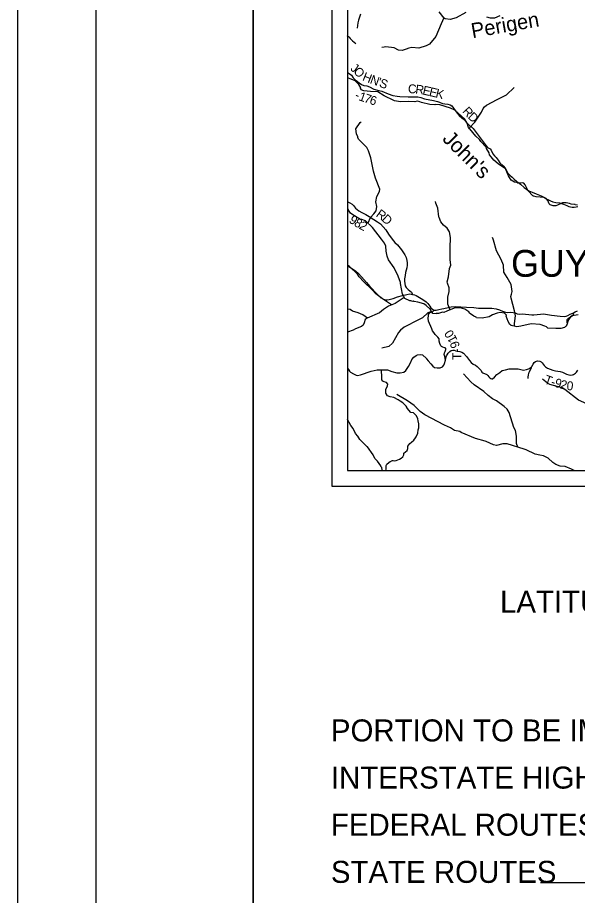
# Model space of a CAD drawing. Extents: x -1.8 to 75.7, y -2 to 25.
# Drawn here: x 0 to 3.56, y 11.4 to 16.98 of the extents above; entities that cross this region are included whole.
import ezdxf

# ---------------------------------------------------------------- set-up
doc = ezdxf.new("R2010")
doc.units = 0
for name, color, linetype in [('GM_X_County_Road', 7, 'Continuous'), ('GM_X_County_Road_Text', 7, 'Continuous'), ('GM_X_Minor_River', 7, 'Continuous'), ('GM_X_Minor_River_Text', 7, 'Continuous'), ('GM_X_Township', 7, 'Continuous'), ('GM_X_Township_Road', 7, 'Continuous'), ('GM_X_Township_Road_Text', 7, 'Continuous'), ('GM_X_Township_ROW', 7, 'Continuous'), ('GM_X_Township_Text', 7, 'Continuous'), ('SH_Border', 7, 'Continuous'), ('SH_Cut_Line', 7, 'Continuous'), ('SH_Data', 7, 'Continuous'), ('SH_Text', 7, 'Continuous')]:
    doc.layers.add(name, color=color, linetype=linetype)

msp = doc.modelspace()

# ---------------------------------------------------------------- linework, layer by layer
at = {"layer": 'GM_X_County_Road'}
for points in [[(2.1, 16.6327), (2.1105, 16.6263), (2.1255, 16.6157), (2.1367, 16.6001), (2.1488, 16.5868), (2.1636, 16.5752), (2.1743, 16.5667), (2.1882, 16.5559), (2.2034, 16.5503), (2.2232, 16.5485), (2.2411, 16.5418), (2.2686, 16.5277), (2.3, 16.5187), (2.3177, 16.5134), (2.3596, 16.4972), (2.3882, 16.4878), (2.4167, 16.4818), (2.4339, 16.4798), (2.487, 16.4784), (2.5479, 16.478), (2.5674, 16.474), (2.59, 16.4666), (2.6474, 16.4549), (2.6727, 16.4495), (2.6859, 16.4451), (2.7056, 16.437), (2.7186, 16.4339), (2.7385, 16.4316), (2.7527, 16.4276), (2.7634, 16.4213), (2.7746, 16.4065), (2.7981, 16.3738), (2.8104, 16.359), (2.8275, 16.3454), (2.842, 16.3344), (2.8559, 16.3181), (2.8756, 16.297), (2.8904, 16.2872), (2.9009, 16.2762), (2.926, 16.2437), (2.9641, 16.1926), (2.9762, 16.1756), (2.9818, 16.1664), (2.991, 16.1569), (2.9965, 16.1541)], [(2.9965, 16.1541), (3.0087, 16.1478), (3.0143, 16.138), (3.0243, 16.1167), (3.0351, 16.1033), (3.0472, 16.0925), (3.0595, 16.0753), (3.0705, 16.0578), (3.0902, 16.0385), (3.1039, 16.0244), (3.1121, 16.0105), (3.1195, 15.9951), (3.1332, 15.9798), (3.1475, 15.9675), (3.1586, 15.9564)], [(3.1586, 15.9564), (3.1614, 15.9536), (3.1787, 15.94), (3.2006, 15.9236), (3.225, 15.9017), (3.2391, 15.8905), (3.255, 15.8813), (3.2759, 15.8721), (3.3014, 15.8611), (3.3218, 15.8531), (3.3377, 15.8473), (3.3491, 15.8405), (3.3594, 15.8327), (3.3606, 15.8321)], [(3.3606, 15.8321), (3.3798, 15.8228), (3.3917, 15.817), (3.4078, 15.811), (3.4271, 15.8069), (3.4499, 15.8033), (3.4748, 15.7955), (3.4958, 15.7872), (3.5088, 15.7807), (3.5303, 15.776), (3.5426, 15.776), (3.5552, 15.7789), (3.5653, 15.7796)], [(2.1, 15.4035), (2.109, 15.3979), (2.1507, 15.3704), (2.1708, 15.3536), (2.1888, 15.3335), (2.222, 15.2966), (2.2422, 15.2712), (2.2893, 15.2218), (2.3126, 15.2003), (2.3222, 15.1941), (2.3303, 15.19), (2.3416, 15.1869), (2.3528, 15.1864), (2.3643, 15.1881), (2.3904, 15.1951), (2.418, 15.2051), (2.4512, 15.2149), (2.4778, 15.2214), (2.4963, 15.2241), (2.5138, 15.2215)], [(2.5138, 15.2215), (2.5264, 15.2195), (2.5377, 15.2145), (2.5475, 15.2082), (2.5796, 15.1881), (2.6, 15.1738), (2.611, 15.1627), (2.6239, 15.1457), (2.6313, 15.1352), (2.6436, 15.1261), (2.6516, 15.1216), (2.6649, 15.1218), (2.6814, 15.1244), (2.7009, 15.1293)], [(2.7009, 15.1293), (2.7123, 15.1321), (2.7602, 15.1417), (2.7849, 15.1437), (2.8584, 15.1409), (2.9033, 15.1372), (2.9347, 15.1344), (2.9717, 15.1328), (3.0021, 15.133), (3.0191, 15.133), (3.0198, 15.1329)], [(3.0198, 15.1329), (3.0461, 15.1304), (3.0677, 15.1228), (3.0873, 15.1137), (3.1056, 15.1079), (3.117, 15.1069), (3.1396, 15.1081), (3.1556, 15.1067), (3.1668, 15.1032), (3.181, 15.0986), (3.1945, 15.0963), (3.2147, 15.097), (3.2322, 15.0958), (3.2533, 15.093), (3.2738, 15.0911), (3.2871, 15.0909), (3.308, 15.0932), (3.3294, 15.0965), (3.3447, 15.097), (3.3603, 15.0951), (3.3982, 15.0888), (3.4529, 15.0832), (3.4787, 15.0814), (3.4913, 15.083), (3.5027, 15.0869), (3.5176, 15.0951), (3.5383, 15.1046), (3.5499, 15.1095), (3.5641, 15.116)]]:
    msp.add_lwpolyline(points, dxfattribs=at)
at = {"layer": 'GM_X_Minor_River'}
for points in [[(2.1831, 17.0049), (2.17, 16.9657), (2.1651, 16.9494), (2.1613, 16.9148)], [(2.8526, 17.0142), (2.7925, 16.9821), (2.7532, 16.9702), (2.7222, 16.9739), (2.7147, 16.9792), (2.6844, 17.0191)], [(3.0692, 16.9938), (3.0356, 16.9785), (3.0322, 16.9785), (3.011, 16.9785), (2.9861, 16.9849)], [(2.7138, 16.9804), (2.6972, 16.9429), (2.663, 16.8627), (2.6211, 16.8136), (2.6007, 16.8028), (2.5546, 16.7887), (2.5089, 16.7924), (2.4899, 16.7889), (2.4731, 16.7814), (2.4487, 16.7739), (2.4249, 16.7746), (2.3981, 16.7895), (2.3443, 16.7969), (2.3325, 16.795), (2.3192, 16.7928)], [(2.9169, 16.2291), (2.8798, 16.275), (2.876, 16.2749), (2.8699, 16.2837), (2.862, 16.3103), (2.8491, 16.333), (2.8476, 16.3364), (2.8052, 16.374), (2.7833, 16.3925), (2.7564, 16.4058), (2.6876, 16.4273), (2.6634, 16.4306), (2.657, 16.428), (2.6241, 16.4298), (2.5704, 16.4422), (2.5606, 16.4471), (2.5432, 16.4505), (2.5296, 16.447), (2.4872, 16.4484), (2.4381, 16.4468), (2.3991, 16.452), (2.3942, 16.4543), (2.333, 16.4857), (2.2932, 16.5095), (2.2475, 16.5125), (2.2044, 16.5162), (2.1874, 16.5226), (2.1828, 16.5328), (2.1844, 16.5355), (2.1715, 16.5579), (2.1488, 16.5807), (2.1242, 16.5912), (2.1, 16.5997)], [(2.8755, 16.2782), (2.9097, 16.3174), (2.9537, 16.3814), (2.9642, 16.4039), (2.9728, 16.4157), (2.9842, 16.4245), (3.0538, 16.4613), (3.1124, 16.4901), (3.1611, 16.5382)], [(2.2313, 15.6776), (2.2459, 15.7102), (2.2678, 15.7342), (2.2836, 15.7539), (2.2862, 15.78), (2.2815, 15.8109), (2.2874, 15.8445), (2.3043, 15.8755), (2.3062, 15.8913), (2.2789, 15.9617), (2.2655, 16.0047), (2.2488, 16.091), (2.2342, 16.1344), (2.2224, 16.1564), (2.1711, 16.2082), (2.1665, 16.2186), (2.1651, 16.2235), (2.1574, 16.2439), (2.1527, 16.2744), (2.1815, 16.3153), (2.1862, 16.3197)], [(3.564, 15.7883), (3.5501, 15.7913), (3.5482, 15.7936), (3.5228, 15.7951), (3.5141, 15.8007), (3.4918, 15.8049), (3.4688, 15.8044), (3.4378, 15.7888), (3.4265, 15.7849), (3.4083, 15.7841), (3.3902, 15.7902), (3.3841, 15.7974), (3.3754, 15.8194), (3.3637, 15.8323), (3.3497, 15.8372), (3.3013, 15.8416), (3.2862, 15.8469), (3.2831, 15.8469), (3.279, 15.848), (3.251, 15.8799), (3.2305, 15.919), (3.2222, 15.9292), (3.2158, 15.9322), (3.1836, 15.9299), (3.1787, 15.9348), (3.1757, 15.9336), (3.1625, 15.9363), (3.1428, 15.9488), (3.1314, 15.9647), (3.1239, 15.9757), (3.1087, 16.0163), (3.1068, 16.0197), (3.0584, 16.0531), (3.0323, 16.075), (3.0153, 16.097), (3.005, 16.1096), (3.0024, 16.1221), (2.985, 16.1498), (2.9823, 16.1574), (2.9498, 16.1938), (2.9407, 16.2063), (2.9169, 16.2291)], [(2.7543, 15.1232), (2.7392, 15.1599), (2.7397, 15.2032), (2.7472, 15.2398), (2.7465, 15.2633), (2.7356, 15.2918), (2.7348, 15.3017), (2.7429, 15.3329), (2.7494, 15.3851), (2.7572, 15.4069), (2.7534, 15.4423), (2.7531, 15.5183), (2.7561, 15.5828), (2.7497, 15.6187), (2.7345, 15.6423), (2.7117, 15.6624), (2.6949, 15.683), (2.684, 15.7103), (2.6823, 15.715), (2.6753, 15.771), (2.6622, 15.8018), (2.6592, 15.8125)], [(2.665, 15.0989), (2.6658, 15.0966), (2.6654, 15.0989), (2.6646, 15.097), (2.642, 15.1007), (2.6416, 15.1034), (2.6374, 15.1075), (2.6261, 15.1265), (2.6011, 15.1496), (2.586, 15.1602), (2.547, 15.1723), (2.5239, 15.1768), (2.5194, 15.1802), (2.516, 15.1768), (2.5035, 15.1802), (2.4971, 15.1794), (2.4657, 15.1957), (2.4581, 15.2086), (2.4498, 15.2226), (2.4384, 15.291), (2.4376, 15.2975), (2.4236, 15.337), (2.3967, 15.3912), (2.3608, 15.4409), (2.3536, 15.4641), (2.3452, 15.4956), (2.3444, 15.5287), (2.3365, 15.5477), (2.3172, 15.5731), (2.2589, 15.6471), (2.2154, 15.6892), (2.1916, 15.6971), (2.1836, 15.6974), (2.1345, 15.7266), (2.1189, 15.7391), (2.1068, 15.7577), (2.1034, 15.763), (2.1, 15.7688)], [(3.164, 15.0196), (3.1636, 15.0352), (3.1685, 15.0848), (3.1631, 15.1172), (3.1409, 15.1965), (3.1401, 15.208), (3.1448, 15.223), (3.1487, 15.2403), (3.1421, 15.2838), (3.1154, 15.328), (3.0957, 15.362), (3.0929, 15.4077), (3.0777, 15.4438), (3.0488, 15.4983), (3.0289, 15.5661), (3.0276, 15.5722), (3.0241, 15.5834)], [(2.3805, 15.154), (2.3225, 15.1933), (2.2811, 15.2246), (2.2577, 15.2508), (2.2048, 15.3015), (2.1748, 15.3336), (2.1628, 15.3507), (2.1129, 15.3978), (2.1, 15.4064)], [(2.4617, 15.2025), (2.4028, 15.163), (2.3604, 15.1458), (2.3303, 15.1255), (2.3028, 15.1043), (2.2247, 15.0704), (2.2134, 15.0616), (2.2063, 15.0402), (2.1991, 15.0256), (2.1898, 15.0164), (2.1504, 15.0017), (2.1354, 14.9931), (2.1, 14.9818)], [(2.2273, 15.0703), (2.197, 15.0918), (2.1675, 15.1048), (2.133, 15.1147), (2.1178, 15.1258), (2.1, 15.1279)], [(2.635, 15.1116), (2.6116, 15.1044), (2.5778, 15.0724), (2.552, 15.0596), (2.4618, 15.0131), (2.437, 14.9926), (2.4252, 14.9793), (2.3873, 14.9118), (2.3628, 14.8905), (2.319, 14.8787)], [(3.5677, 15.0909), (3.5307, 15.0844), (3.5193, 15.0787), (3.5061, 15.0596), (3.5005, 15.0417), (3.4997, 15.0398), (3.4911, 15.0166), (3.4903, 15.0189), (3.4816, 15.0101), (3.4586, 15.004), (3.4257, 15.0051), (3.3746, 15.0072), (3.3671, 15.0155), (3.3569, 15.0182), (3.3255, 15.0302), (3.2699, 15.0339), (3.2026, 15.02), (3.1788, 15.0154), (3.1414, 15.0241), (3.1391, 15.0256), (3.1338, 15.0294), (3.1236, 15.048), (3.1111, 15.0825), (3.1115, 15.0897), (3.0994, 15.1011), (3.0725, 15.106), (3.0536, 15.1017), (3.0238, 15.091), (3.0015, 15.0777), (2.9573, 15.0696), (2.9221, 15.0729), (2.9191, 15.0774), (2.9051, 15.0824), (2.8839, 15.0983), (2.8794, 15.1028), (2.8718, 15.1108), (2.8464, 15.1267), (2.8169, 15.135), (2.7799, 15.1333), (2.733, 15.1146), (2.7138, 15.107), (2.7058, 15.1073), (2.6798, 15.0993), (2.665, 15.0989)], [(3.1838, 14.2495), (3.1764, 14.2731), (3.1767, 14.3198), (3.1694, 14.3542), (3.1591, 14.3751), (3.1291, 14.4702), (3.1161, 14.4907), (3.0978, 14.5088), (3.049, 14.5449), (3.024, 14.557), (2.9948, 14.5773), (2.9687, 14.6032), (2.9061, 14.6462), (2.8841, 14.6659), (2.8383, 14.7163)], [(3.8834, 14.1), (3.8843, 14.1398), (3.8863, 14.1793), (3.8915, 14.2044), (3.9173, 14.2661), (3.9148, 14.3052), (3.902, 14.3438), (3.8794, 14.3748), (3.8645, 14.3911), (3.8306, 14.4163), (3.7228, 14.4799), (3.6806, 14.4998), (3.5706, 14.5474), (3.4833, 14.6164), (3.4673, 14.6266), (3.3882, 14.6489), (3.3722, 14.6568), (3.3406, 14.681)], [(3.5429, 14.1), (3.5349, 14.1043), (3.5256, 14.1087), (3.4853, 14.1252), (3.454, 14.1292), (3.4256, 14.1396), (3.4074, 14.1512), (3.3769, 14.1791), (3.3468, 14.1945), (3.3249, 14.1978), (3.2945, 14.2037), (3.2379, 14.2332), (3.2256, 14.237), (3.1162, 14.2697), (3.089, 14.2695), (3.049, 14.2597), (3.0287, 14.2638), (2.9832, 14.2842), (2.9754, 14.2863), (2.915, 14.3042), (2.8244, 14.3424), (2.8147, 14.3484), (2.7817, 14.3559), (2.7561, 14.3726), (2.7166, 14.3899), (2.593, 14.4553), (2.5627, 14.4768), (2.5241, 14.5133), (2.4819, 14.5431), (2.4144, 14.5851)], [(2.3128, 14.1304), (2.2905, 14.16), (2.2746, 14.1763), (2.2629, 14.2006), (2.2265, 14.2503), (2.2235, 14.2541), (2.1925, 14.2821), (2.1781, 14.2977), (2.1724, 14.3083), (2.166, 14.3201), (2.152, 14.3356), (2.1353, 14.3675), (2.1209, 14.3869), (2.1005, 14.426), (2.1, 14.4264)], [(2.3217, 14.1), (2.3216, 14.105), (2.3178, 14.1205), (2.3117, 14.1266), (2.3128, 14.1304)]]:
    msp.add_lwpolyline(points, dxfattribs=at)
at = {"layer": 'GM_X_Township'}
msp.add_lwpolyline([(2.1, 17.3659), (2.1, 14.1), (6.0631, 14.1)], dxfattribs=at)
at = {"layer": 'GM_X_Township_Road'}
for points in [[(2.1, 16.8653), (2.1009, 16.8655), (2.1069, 16.8629), (2.1107, 16.8573), (2.1167, 16.8499), (2.1225, 16.8435), (2.1325, 16.8345), (2.1524, 16.8185)], [(2.1, 15.8118), (2.1055, 15.8082), (2.1153, 15.8033), (2.1293, 15.7945), (2.1382, 15.7861), (2.1453, 15.7787), (2.152, 15.7704), (2.1618, 15.761), (2.1726, 15.7524), (2.1918, 15.7421), (2.2129, 15.731), (2.216, 15.7294)], [(2.216, 15.7294), (2.2388, 15.717), (2.2683, 15.6988), (2.2921, 15.6836), (2.3101, 15.6695), (2.3278, 15.6521), (2.344, 15.6314), (2.3605, 15.6049), (2.385, 15.5717), (2.402, 15.5518), (2.4175, 15.5368), (2.4259, 15.5269), (2.4433, 15.5041), (2.4647, 15.4723), (2.4726, 15.4551), (2.4773, 15.4374), (2.479, 15.4227), (2.479, 15.4064), (2.477, 15.3905), (2.4699, 15.36), (2.4662, 15.3405), (2.4633, 15.3209), (2.4629, 15.3051), (2.464, 15.2901), (2.4682, 15.2754), (2.4743, 15.2648), (2.4864, 15.2528), (2.5075, 15.2353), (2.5138, 15.2215)], [(2.7235, 14.803), (2.719, 14.8253), (2.7164, 14.8392), (2.7169, 14.8495), (2.7209, 14.8576), (2.7262, 14.8705), (2.7257, 14.877), (2.7216, 14.8806), (2.718, 14.882), (2.7068, 14.8852), (2.6982, 14.8899), (2.6939, 14.895), (2.6881, 14.9091), (2.6845, 14.923), (2.6836, 14.9376), (2.6747, 14.9501), (2.6582, 14.9668), (2.6491, 14.9788), (2.6409, 14.9901), (2.6361, 15.0013), (2.6306, 15.0164), (2.6218, 15.0358), (2.6167, 15.0516), (2.6141, 15.0698), (2.6148, 15.0842), (2.6165, 15.0923), (2.6203, 15.0995), (2.6268, 15.1057), (2.644, 15.1129), (2.6516, 15.1216)], [(3.4999, 15.0344), (3.4992, 15.0421), (3.498, 15.0525), (3.4992, 15.0607), (3.5064, 15.069), (3.5357, 15.0888), (3.5378, 15.0956), (3.5383, 15.1046)], [(2.6039, 14.8113), (2.6141, 14.7981), (2.6295, 14.7793), (2.6427, 14.7636), (2.6546, 14.7564), (2.6717, 14.7533), (2.6907, 14.7533), (2.7052, 14.7599), (2.7136, 14.7699), (2.7183, 14.7805), (2.7235, 14.803), (2.7278, 14.824), (2.7303, 14.8298), (2.7336, 14.837), (2.741, 14.8478), (2.7509, 14.8583), (2.7607, 14.8646), (2.7703, 14.8667), (2.7801, 14.866), (2.7906, 14.8619), (2.8007, 14.8591), (2.8148, 14.8586), (2.8282, 14.8547), (2.8395, 14.8464), (2.8582, 14.8253), (2.8759, 14.8001), (2.8867, 14.7879), (2.8994, 14.7783), (2.9144, 14.7702), (2.9264, 14.7616), (2.9358, 14.7515), (2.9504, 14.7362), (2.9552, 14.7273), (2.9616, 14.7216), (2.9861, 14.7115), (2.993, 14.7058), (3.0004, 14.6976), (3.0066, 14.6904), (3.0129, 14.6852), (3.0179, 14.6834), (3.0234, 14.6847), (3.0348, 14.6947), (3.0512, 14.711), (3.0692, 14.7252), (3.0854, 14.7362), (3.1051, 14.7415), (3.1288, 14.747), (3.163, 14.7484), (3.1872, 14.747), (3.2208, 14.7398), (3.2397, 14.7429), (3.2593, 14.7501), (3.2718, 14.7604), (3.2732, 14.7616), (3.2816, 14.7783), (3.2877, 14.7871), (3.2974, 14.7944), (3.3089, 14.798), (3.3237, 14.7968), (3.3333, 14.792), (3.3398, 14.785), (3.3518, 14.768), (3.3611, 14.7594), (3.3728, 14.7527), (3.3906, 14.746), (3.4069, 14.7395), (3.4234, 14.7345), (3.4389, 14.7333), (3.4538, 14.7312), (3.4682, 14.7261), (3.4939, 14.7144), (3.5079, 14.7098), (3.5199, 14.7082), (3.5314, 14.7098), (3.5393, 14.7126), (3.551, 14.7197), (3.5575, 14.7259), (3.5669, 14.7388)], [(2.3438, 14.1), (2.3453, 14.1084), (2.3453, 14.1199), (2.3456, 14.1317), (2.3508, 14.1405), (2.3623, 14.1516), (2.3712, 14.1574), (2.3822, 14.1632), (2.3846, 14.1635)]]:
    msp.add_lwpolyline(points, dxfattribs=at)
at = {"layer": 'GM_X_Township_ROW'}
for points in [[(2.1, 14.7531), (2.1002, 14.7524), (2.1055, 14.743), (2.1119, 14.7325), (2.1189, 14.7257), (2.139, 14.7154), (2.1543, 14.7079), (2.1641, 14.7051), (2.1838, 14.7093), (2.2517, 14.7336), (2.2899, 14.7418), (2.3166, 14.7418), (2.3552, 14.7421), (2.3822, 14.7315), (2.4145, 14.7219), (2.4356, 14.7224), (2.4588, 14.7264), (2.4717, 14.7362), (2.489, 14.7629), (2.5026, 14.7896), (2.5105, 14.8074), (2.5227, 14.8222), (2.5372, 14.8334), (2.5466, 14.8376), (2.5663, 14.8397), (2.5782, 14.8369), (2.6024, 14.8133), (2.6039, 14.8113)], [(3.2507, 14.6868), (3.2495, 14.6948), (3.2526, 14.7103), (3.2567, 14.7256), (3.2644, 14.7415), (3.2721, 14.7548), (3.2718, 14.7604)], [(2.3846, 14.1635), (2.3913, 14.1642), (2.4008, 14.163), (2.4101, 14.1635), (2.4199, 14.1679), (2.4311, 14.173), (2.4423, 14.1782), (2.4517, 14.1868), (2.4589, 14.2008), (2.4589, 14.2117), (2.4801, 14.2286), (2.4839, 14.2416), (2.4843, 14.2545), (2.4961, 14.2731), (2.5079, 14.2819), (2.5231, 14.2936), (2.5334, 14.3085), (2.5379, 14.3157), (2.5475, 14.3389), (2.5509, 14.3598), (2.5536, 14.3719), (2.5533, 14.3978), (2.5507, 14.4172), (2.5488, 14.4286), (2.539, 14.4495), (2.5208, 14.467), (2.5026, 14.4704), (2.4806, 14.497), (2.4793, 14.4996), (2.4742, 14.5091), (2.464, 14.5183), (2.4515, 14.5312), (2.4359, 14.5418), (2.423, 14.5513), (2.3946, 14.5662), (2.3726, 14.5704), (2.354, 14.5749), (2.3434, 14.5924), (2.3438, 14.6163), (2.3553, 14.6392), (2.3568, 14.6498), (2.3474, 14.6597), (2.3345, 14.6654), (2.3257, 14.6692), (2.3193, 14.6772), (2.3189, 14.6844), (2.3189, 14.6924), (2.3166, 14.7418)]]:
    msp.add_lwpolyline(points, dxfattribs=at)
at = {"layer": 'SH_Border'}
for points in [[(0.5, 21.5), (1.5, 21.5), (1.5, 0.5), (0.5, 0.5)], [(1.5, 21.5), (33.5, 21.5), (33.5, 0.5), (1.5, 0.5)]]:
    msp.add_lwpolyline(points, close=True, dxfattribs=at)
at = {"layer": 'SH_Cut_Line'}
msp.add_lwpolyline([(0, 0), (34, 0), (34, 22), (0, 22)], close=True, dxfattribs=at)
at = {"layer": 'SH_Data'}
for p, q in [((2, 21), (2, 14)), ((2.1, 20.9), (2.1, 14.1)), ((2.1, 14.1), (8.9, 14.1)), ((2.1, 14.1), (2.1, 14.1)), ((2, 14), (9, 14)), ((7.7, 11.4767), (3.3288, 11.4767))]:
    msp.add_line(p, q, dxfattribs=at)

# ---------------------------------------------------------------- texts
at = {"layer": 'GM_X_County_Road_Text'}
for s, rotation, p in [('J', 324.8161, (2.1148, 16.6505)), ('O', 312.4504, (2.1342, 16.6373)), ('H', 338.6262, (2.1911, 16.5845)), ('N', 340.0241, (2.2391, 16.5657)), ('S', 339.5641, (2.2977, 16.5443)), ("'", 339.6384, (2.286, 16.5487)), ('C', 358.3976, (2.4845, 16.5015)), ('R', 352.3609, (2.5296, 16.5004)), ('E', 347.2922, (2.5745, 16.4944)), ('E', 346.5843, (2.6158, 16.4851)), ('-', 335.3927, (2.1411, 16.4699)), ('1', 340.8123, (2.1677, 16.458)), ('7', 341.1906, (2.2012, 16.4464)), ('6', 343.3419, (2.2365, 16.4344)), ('K', 346.5848, (2.6571, 16.4752)), ('R', 312.3317, (2.828, 16.3837)), ('D', 315.5227, (2.8618, 16.3468))]:
    msp.add_text(s, height=0.0568, rotation=rotation, dxfattribs=at).set_placement(p)
at = {"layer": 'GM_X_Minor_River_Text'}
for s, height, rotation, p in [('Perigen', 0.0947, 10.0083, (2.8957, 16.8515)), ("John's", 0.09469, 315.0035, (2.6987, 16.2053))]:
    msp.add_text(s, height=height, rotation=rotation, dxfattribs=at).set_placement(p)
at = {"layer": 'GM_X_Township_Road_Text'}
for s, rotation, p in [('R', 324.3838, (2.277, 15.7209)), ('9', 326.5091, (2.1051, 15.6823)), ('8', 329.4437, (2.137, 15.6613)), ('D', 317.1011, (2.3135, 15.695)), ('2', 331.2715, (2.1689, 15.6426)), ('0', 122.7891, (2.7826, 14.9668)), ('1', 117.4816, (2.8017, 14.9308)), ('9', 110.2775, (2.8169, 14.8909)), ('-', 97.1054, (2.8232, 14.8539)), ('T', 90.2571, (2.8239, 14.804)), ('T', 340.1352, (3.3478, 14.6568)), ('-', 343.5921, (3.3913, 14.6412)), ('9', 343.8492, (3.4139, 14.6345)), ('2', 344.5951, (3.4483, 14.6246)), ('0', 354.9875, (3.4931, 14.6133))]:
    msp.add_text(s, height=0.0568, rotation=rotation, dxfattribs=at).set_placement(p)
at = {"layer": 'GM_X_Township_Text'}
msp.add_text('GUYAN', height=0.17045, rotation=0, dxfattribs=at).set_placement((3.1413, 15.3335))
at = {"layer": 'SH_Text'}
for s, p in [('LATITUDE:  38°40\'48"     LONGITUDE:  82°16\'12"', (3.071, 13.1959)), ('PORTION TO BE IMPROVED', (1.9944, 12.3767)), ('INTERSTATE HIGHWAY', (1.9944, 12.0767)), ('FEDERAL ROUTES', (1.9944, 11.7767)), ('STATE ROUTES', (1.9944, 11.4767))]:
    msp.add_text(s, height=0.14, dxfattribs=at).set_placement(p)

doc.saveas('drawing.dxf')
